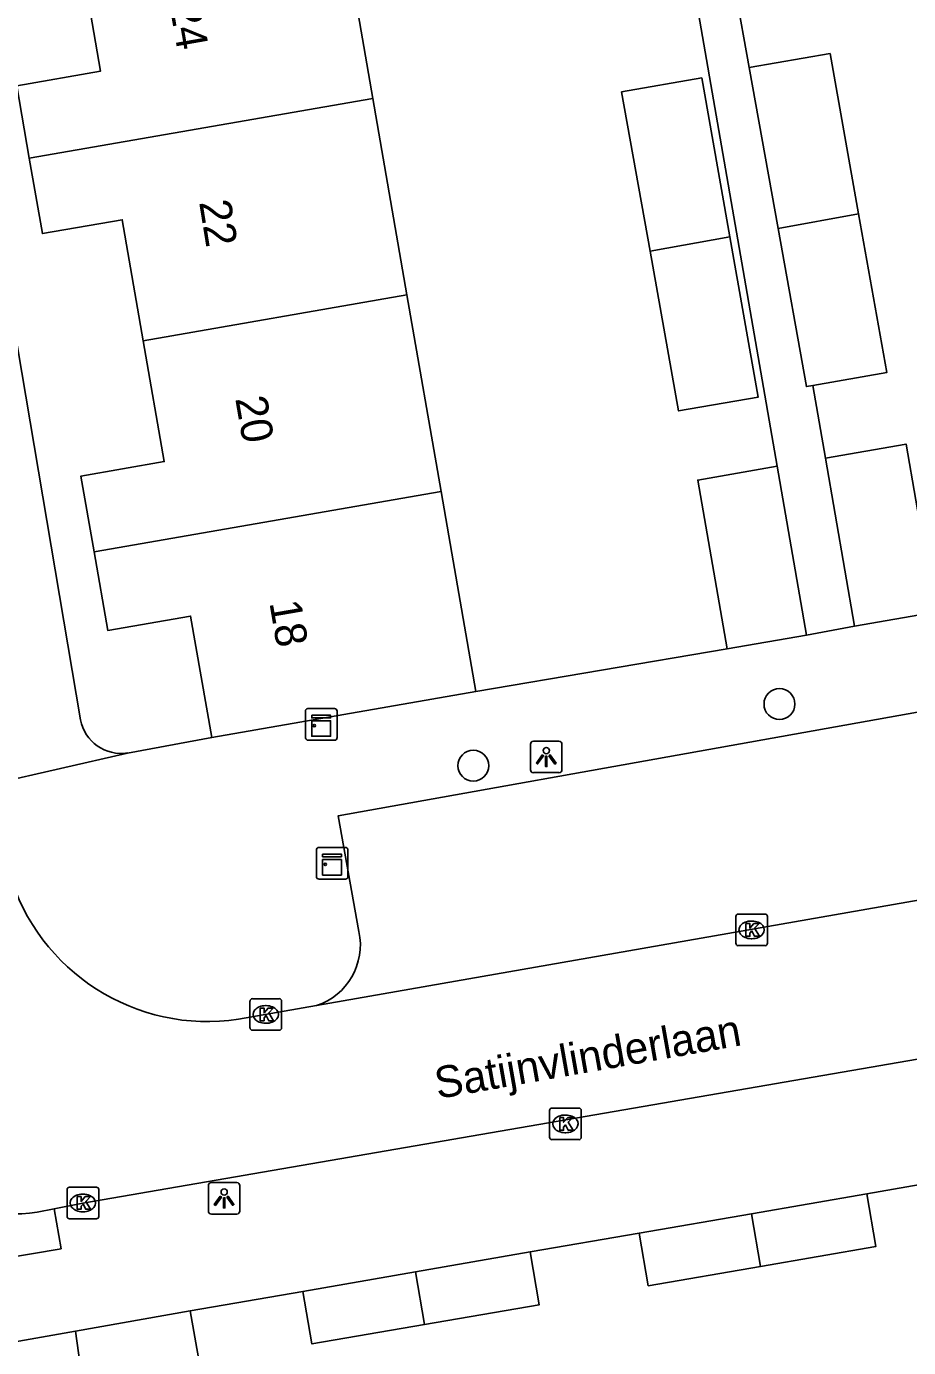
# Model space of a CAD drawing. Extents: x 162880 to 165536, y 384011 to 385179.
# Drawn here: x 164058.26 to 164086.19, y 384563.35 to 384605.16 of the extents above; entities that cross this region are included whole.
import ezdxf

# ---------------------------------------------------------------- set-up
doc = ezdxf.new("R2010")
doc.units = 0
for name, color, linetype in [('IMGEO_Boom', 7, 'Continuous'), ('IMGEO_Kast', 7, 'Continuous'), ('IMGEO_Kolk', 7, 'Continuous'), ('IMGEO_Lichtpunt', 7, 'Continuous'), ('IMGEO_Openbare_ruimte_label', 7, 'Continuous'), ('IMGEO_Pand', 7, 'Continuous'), ('IMGEO_Pand_nummerreeks', 7, 'Continuous'), ('IMGEO_Rijbaan_lokaal_open', 7, 'Continuous'), ('IMGEO_Voetpad_open', 7, 'Continuous')]:
    doc.layers.add(name, color=color, linetype=linetype)

msp = doc.modelspace()

# ---------------------------------------------------------------- linework, layer by layer
at = {"layer": 'IMGEO_Boom'}
for centre in [(164082.1, 384583.716), (164072.408, 384581.765)]:
    msp.add_circle(centre, 0.489, dxfattribs=at)
at = {"layer": 'IMGEO_Kast'}
for p, q in [((164067.097, 384582.645), (164067.097, 384583.486)), ((164067.097, 384583.486), (164067.097, 384582.645)), ((164067.172, 384583.57), (164068.013, 384583.57)), ((164068.013, 384583.57), (164067.172, 384583.57)), ((164068.097, 384583.495), (164068.097, 384582.654)), ((164068.097, 384582.654), (164068.097, 384583.495)), ((164068.022, 384582.57), (164067.181, 384582.57)), ((164067.181, 384582.57), (164068.022, 384582.57)), ((164067.441, 384578.253), (164067.441, 384579.094)), ((164067.441, 384579.094), (164067.441, 384578.253)), ((164067.516, 384579.178), (164068.357, 384579.178)), ((164068.357, 384579.178), (164067.516, 384579.178)), ((164068.441, 384579.103), (164068.441, 384578.262)), ((164068.441, 384578.262), (164068.441, 384579.103)), ((164068.366, 384578.178), (164067.525, 384578.178)), ((164067.525, 384578.178), (164068.366, 384578.178))]:
    msp.add_line(p, q, dxfattribs=at)
for points in [[(164067.292, 384583.36), (164067.892, 384583.36), (164067.892, 384583.275), (164067.292, 384583.275), (164067.292, 384583.36)], [(164067.292, 384583.185), (164067.892, 384583.185), (164067.892, 384582.696), (164067.292, 384582.696), (164067.292, 384583.185)], [(164067.636, 384578.968), (164068.236, 384578.968), (164068.236, 384578.883), (164067.636, 384578.883), (164067.636, 384578.968)], [(164067.636, 384578.793), (164068.236, 384578.793), (164068.236, 384578.304), (164067.636, 384578.304), (164067.636, 384578.793)]]:
    msp.add_lwpolyline(points, dxfattribs=at)
for centre in [(164067.376, 384583.034), (164067.72, 384578.642)]:
    msp.add_circle(centre, 0.0377, dxfattribs=at)
for centre, start, end in [((164067.175, 384583.492), 92.4484, 184.2845), ((164067.175, 384583.492), 92.4484, 184.2845), ((164068.019, 384583.492), 2.4484, 94.2845), ((164068.019, 384583.492), 2.4484, 94.2845), ((164067.175, 384582.648), 182.4484, 274.2845), ((164067.175, 384582.648), 182.4484, 274.2845), ((164068.019, 384582.648), 272.4484, 4.2845), ((164068.019, 384582.648), 272.4484, 4.2845), ((164067.519, 384579.1), 92.4484, 184.2845), ((164067.519, 384579.1), 92.4484, 184.2845), ((164068.363, 384579.1), 2.4484, 94.2845), ((164068.363, 384579.1), 2.4484, 94.2845), ((164067.519, 384578.256), 182.4484, 274.2845), ((164067.519, 384578.256), 182.4484, 274.2845), ((164068.363, 384578.256), 272.4484, 4.2845), ((164068.363, 384578.256), 272.4484, 4.2845)]:
    msp.add_arc(centre, 0.0779, start, end, dxfattribs=at)
at = {"layer": 'IMGEO_Kolk'}
for p, q in [((164080.719, 384576.143), (164080.719, 384576.995)), ((164080.794, 384577.069), (164081.646, 384577.069)), ((164081.72, 384576.995), (164081.72, 384576.143)), ((164081.207, 384576.849), (164081.232, 384576.849)), ((164081.23, 384576.289), (164081.205, 384576.289)), ((164081.646, 384576.069), (164080.794, 384576.069)), ((164065.339, 384573.465), (164065.339, 384574.317)), ((164065.414, 384574.391), (164066.266, 384574.391)), ((164065.827, 384574.171), (164065.852, 384574.171)), ((164066.34, 384574.317), (164066.34, 384573.465)), ((164066.266, 384573.391), (164065.414, 384573.391)), ((164065.85, 384573.611), (164065.825, 384573.611)), ((164074.823, 384570.003), (164074.823, 384570.855)), ((164074.898, 384570.929), (164075.75, 384570.929)), ((164075.824, 384570.855), (164075.824, 384570.003)), ((164075.311, 384570.709), (164075.336, 384570.709)), ((164075.75, 384569.929), (164074.898, 384569.929)), ((164075.334, 384570.149), (164075.309, 384570.149)), ((164059.549, 384567.499), (164059.549, 384568.351)), ((164059.624, 384568.425), (164060.476, 384568.425)), ((164060.55, 384568.351), (164060.55, 384567.499)), ((164060.037, 384568.205), (164060.062, 384568.205)), ((164060.476, 384567.425), (164059.624, 384567.425)), ((164060.06, 384567.645), (164060.035, 384567.645))]:
    msp.add_line(p, q, dxfattribs=at)
for points in [[(164080.719, 384576.143), (164080.719, 384576.995)], [(164080.794, 384577.069), (164081.646, 384577.069)], [(164081.72, 384576.995), (164081.72, 384576.143)], [(164081.04, 384576.769), (164081.163, 384576.769), (164081.163, 384576.618), (164081.293, 384576.769), (164081.457, 384576.769), (164081.311, 384576.618), (164081.464, 384576.369), (164081.312, 384576.369), (164081.227, 384576.533), (164081.163, 384576.466), (164081.163, 384576.369), (164081.04, 384576.369), (164081.04, 384576.769)], [(164081.646, 384576.069), (164080.794, 384576.069)], [(164065.339, 384573.465), (164065.339, 384574.317)], [(164065.414, 384574.391), (164066.266, 384574.391)], [(164065.66, 384574.091), (164065.783, 384574.091), (164065.783, 384573.94), (164065.913, 384574.091), (164066.077, 384574.091), (164065.931, 384573.94), (164066.084, 384573.691), (164065.932, 384573.691), (164065.847, 384573.855), (164065.783, 384573.788), (164065.783, 384573.691), (164065.66, 384573.691), (164065.66, 384574.091)], [(164066.34, 384574.317), (164066.34, 384573.465)], [(164066.266, 384573.391), (164065.414, 384573.391)], [(164074.823, 384570.003), (164074.823, 384570.855)], [(164074.898, 384570.929), (164075.75, 384570.929)], [(164075.824, 384570.855), (164075.824, 384570.003)], [(164075.144, 384570.629), (164075.267, 384570.629), (164075.267, 384570.478), (164075.397, 384570.629), (164075.561, 384570.629), (164075.415, 384570.478), (164075.568, 384570.229), (164075.416, 384570.229), (164075.331, 384570.393), (164075.267, 384570.326), (164075.267, 384570.229), (164075.144, 384570.229), (164075.144, 384570.629)], [(164075.75, 384569.929), (164074.898, 384569.929)], [(164059.549, 384567.499), (164059.549, 384568.351)], [(164059.624, 384568.425), (164060.476, 384568.425)], [(164060.55, 384568.351), (164060.55, 384567.499)], [(164059.87, 384568.125), (164059.993, 384568.125), (164059.993, 384567.974), (164060.123, 384568.125), (164060.287, 384568.125), (164060.141, 384567.974), (164060.294, 384567.725), (164060.142, 384567.725), (164060.057, 384567.889), (164059.993, 384567.822), (164059.993, 384567.725), (164059.87, 384567.725), (164059.87, 384568.125)], [(164060.476, 384567.425), (164059.624, 384567.425)]]:
    msp.add_lwpolyline(points, dxfattribs=at)
for centre, start, end in [((164080.796, 384576.993), 91.552, 178.448), ((164080.796, 384576.993), 91.552, 178.448), ((164081.644, 384576.993), 1.552, 88.448), ((164081.644, 384576.993), 1.552, 88.448), ((164080.796, 384576.145), 181.552, 268.448), ((164080.796, 384576.145), 181.552, 268.448), ((164081.644, 384576.145), 271.552, 358.448), ((164081.644, 384576.145), 271.552, 358.448), ((164065.416, 384574.315), 91.552, 178.448), ((164065.416, 384574.315), 91.552, 178.448), ((164066.264, 384574.315), 1.552, 88.448), ((164066.264, 384574.315), 1.552, 88.448), ((164065.416, 384573.467), 181.552, 268.448), ((164065.416, 384573.467), 181.552, 268.448), ((164066.264, 384573.467), 271.552, 358.448), ((164066.264, 384573.467), 271.552, 358.448), ((164074.9, 384570.853), 91.552, 178.448), ((164074.9, 384570.853), 91.552, 178.448), ((164075.748, 384570.853), 1.552, 88.448), ((164075.748, 384570.853), 1.552, 88.448), ((164074.9, 384570.005), 181.552, 268.448), ((164074.9, 384570.005), 181.552, 268.448), ((164075.748, 384570.005), 271.552, 358.448), ((164075.748, 384570.005), 271.552, 358.448), ((164059.626, 384568.349), 91.552, 178.448), ((164059.626, 384568.349), 91.552, 178.448), ((164060.474, 384568.349), 1.552, 88.448), ((164060.474, 384568.349), 1.552, 88.448), ((164059.626, 384567.501), 181.552, 268.448), ((164059.626, 384567.501), 181.552, 268.448), ((164060.474, 384567.501), 271.552, 358.448), ((164060.474, 384567.501), 271.552, 358.448)]:
    msp.add_arc(centre, 0.0765, start, end, dxfattribs=at)
for centre, major_axis, ratio, start_param, end_param in [((164081.206, 384576.569), (-0.387, 0.002), 0.722429, 4.712389, 7.853982), ((164081.231, 384576.569), (-0.39, 0.002), 0.717154, 1.570796, 4.712389), ((164065.826, 384573.891), (-0.387, 0.002), 0.722429, 4.712389, 7.853982), ((164065.851, 384573.891), (-0.39, 0.002), 0.717154, 1.570796, 4.712389), ((164075.31, 384570.429), (-0.387, 0.002), 0.722429, 4.712389, 7.853982), ((164075.335, 384570.429), (-0.39, 0.002), 0.717154, 1.570796, 4.712389), ((164060.036, 384567.925), (-0.387, 0.002), 0.722429, 4.712389, 7.853982), ((164060.061, 384567.925), (-0.39, 0.002), 0.717154, 1.570796, 4.712389)]:
    msp.add_ellipse(centre, major_axis=major_axis, ratio=ratio, start_param=start_param, end_param=end_param, dxfattribs=at)
at = {"layer": 'IMGEO_Lichtpunt'}
for p, q in [((164074.218, 384582.445), (164074.218, 384581.638)), ((164074.218, 384582.445), (164074.218, 384581.638)), ((164075.12, 384582.54), (164074.312, 384582.54)), ((164075.12, 384582.54), (164074.312, 384582.54)), ((164075.214, 384581.638), (164075.214, 384582.445)), ((164075.214, 384581.638), (164075.214, 384582.445)), ((164074.312, 384581.544), (164075.12, 384581.544)), ((164074.312, 384581.544), (164075.12, 384581.544)), ((164064.022, 384568.474), (164064.022, 384567.667)), ((164064.022, 384568.474), (164064.022, 384567.667)), ((164064.924, 384568.569), (164064.116, 384568.569)), ((164064.924, 384568.569), (164064.116, 384568.569)), ((164065.018, 384567.667), (164065.018, 384568.474)), ((164065.018, 384567.667), (164065.018, 384568.474)), ((164064.116, 384567.573), (164064.924, 384567.573)), ((164064.116, 384567.573), (164064.924, 384567.573))]:
    msp.add_line(p, q, dxfattribs=at)
for points in [[(164074.592, 384582.109), (164074.631, 384582.081), (164074.443, 384581.819), (164074.405, 384581.846), (164074.592, 384582.109)], [(164074.694, 384582.061), (164074.741, 384582.061), (164074.741, 384581.739), (164074.694, 384581.739), (164074.694, 384582.061)], [(164074.804, 384582.081), (164074.842, 384582.108), (164075.029, 384581.846), (164074.99, 384581.818), (164074.804, 384582.081)], [(164064.396, 384568.138), (164064.435, 384568.11), (164064.247, 384567.848), (164064.209, 384567.875), (164064.396, 384568.138)], [(164064.498, 384568.09), (164064.545, 384568.09), (164064.545, 384567.768), (164064.498, 384567.768), (164064.498, 384568.09)], [(164064.608, 384568.11), (164064.646, 384568.137), (164064.833, 384567.875), (164064.794, 384567.847), (164064.608, 384568.11)]]:
    msp.add_lwpolyline(points, dxfattribs=at)
for centre in [(164074.717, 384582.243), (164064.521, 384568.272)]:
    msp.add_circle(centre, 0.0994, dxfattribs=at)
for centre, start, end in [((164074.312, 384582.445), 90, 180), ((164074.312, 384582.445), 90, 180), ((164075.12, 384582.445), 0, 90), ((164075.12, 384582.445), 0, 90), ((164074.312, 384581.638), 180, 270), ((164074.312, 384581.638), 180, 270), ((164075.12, 384581.638), 270, 0), ((164075.12, 384581.638), 270, 360), ((164064.116, 384568.474), 90, 180), ((164064.116, 384568.474), 90, 180), ((164064.924, 384568.474), 0, 90), ((164064.924, 384568.474), 0, 90), ((164064.116, 384567.667), 180, 270), ((164064.116, 384567.667), 180, 270), ((164064.924, 384567.667), 270, 0), ((164064.924, 384567.667), 270, 360)]:
    msp.add_arc(centre, 0.0946, start, end, dxfattribs=at)
at = {"layer": 'IMGEO_Pand'}
for points in [[(164068.147, 384609.101), (164069.228, 384602.883)], [(164058.354, 384600.991), (164057.955, 384603.286), (164060.609, 384603.747), (164059.927, 384607.671)], [(164081.145, 384603.859), (164083.704, 384604.304), (164084.605, 384599.228)], [(164082.057, 384598.771), (164081.145, 384603.859)], [(164078.002, 384598.044), (164077.1, 384603.091), (164079.64, 384603.532), (164080.533, 384598.498)], [(164058.354, 384600.991), (164069.228, 384602.883)], [(164069.228, 384602.883), (164070.309, 384596.665)], [(164061.96, 384595.212), (164061.295, 384599.042), (164058.769, 384598.603), (164058.354, 384600.991)], [(164084.605, 384599.228), (164082.057, 384598.771)], [(164084.605, 384599.228), (164085.496, 384594.205), (164083.154, 384593.798)], [(164083.154, 384593.798), (164082.954, 384593.763), (164082.057, 384598.771)], [(164078.002, 384598.044), (164080.533, 384598.498)], [(164080.533, 384598.498), (164081.431, 384593.432), (164078.905, 384592.994), (164078.002, 384598.044)], [(164061.96, 384595.212), (164070.309, 384596.665)], [(164070.309, 384596.665), (164071.39, 384590.447)], [(164060.403, 384588.535), (164059.987, 384590.929), (164062.625, 384591.387), (164061.96, 384595.212)], [(164083.554, 384591.497), (164086.11, 384591.942), (164087.034, 384586.625)], [(164080.446, 384585.46), (164079.516, 384590.806), (164082.031, 384591.243)], [(164082.031, 384591.243), (164082.96, 384585.897)], [(164084.478, 384586.18), (164083.554, 384591.497)], [(164071.39, 384590.447), (164060.403, 384588.535)], [(164071.39, 384590.447), (164071.635, 384589.035), (164072.492, 384584.108)], [(164064.127, 384582.654), (164063.459, 384586.5), (164060.836, 384586.044), (164060.403, 384588.535)], [(164087.034, 384586.625), (164084.478, 384586.18)], [(164082.96, 384585.897), (164080.446, 384585.46)], [(164072.492, 384584.108), (164064.127, 384582.654)], [(164084.864, 384568.215), (164081.218, 384567.586)], [(164081.505, 384565.919), (164085.152, 384566.55), (164084.864, 384568.215)], [(164077.66, 384566.973), (164081.218, 384567.586)], [(164081.218, 384567.586), (164081.505, 384565.919)], [(164077.66, 384566.973), (164077.949, 384565.303), (164081.505, 384565.919)], [(164074.206, 384566.375), (164070.576, 384565.744)], [(164070.866, 384564.078), (164074.494, 384564.705), (164074.206, 384566.375)], [(164070.576, 384565.744), (164067.01, 384565.124)], [(164070.866, 384564.078), (164070.576, 384565.744)], [(164067.01, 384565.124), (164067.297, 384563.462), (164070.866, 384564.078)], [(164063.449, 384564.508), (164059.813, 384563.868)], [(164060.047, 384562.195), (164063.742, 384562.847), (164063.449, 384564.508)], [(164060.047, 384562.195), (164059.813, 384563.868)]]:
    msp.add_lwpolyline(points, dxfattribs=at)
at = {"layer": 'IMGEO_Rijbaan_lokaal_open'}
for points in [[(164108.618, 384581.383), (164067.44, 384574.171)], [(164059.135, 384567.739), (164060.05, 384567.924), (164107.21, 384576.057)], [(164067.44, 384574.171), (164064.977, 384573.74)], [(164058.601, 384567.63), (164059.135, 384567.739)]]:
    msp.add_lwpolyline(points, dxfattribs=at)
for centre, radius, start, end in [((164063.998, 384580.208), 6.542, 196.2719, 278.6102), ((164057.98, 384571.399), 3.819, 222.0578, 279.3606)]:
    msp.add_arc(centre, radius, start, end, dxfattribs=at)
at = {"layer": 'IMGEO_Voetpad_open'}
for points in [[(164082.031, 384591.243), (164072.155, 384648.073)], [(164059.975, 384583.218), (164050.656, 384638.318)], [(164080.711, 384606.273), (164081.145, 384603.859)], [(164083.154, 384593.798), (164083.554, 384591.497)], [(164068.789, 384576.513), (164068.127, 384580.176), (164106.336, 384587.019)], [(164084.478, 384586.18), (164082.96, 384585.897)], [(164072.492, 384584.108), (164080.446, 384585.46)], [(164061.463, 384582.166), (164064.127, 384582.654)], [(164057.213, 384581.187), (164061.463, 384582.166)], [(164055.144, 384568.84), (164054.482, 384568.2), (164055.54, 384567.374), (164055.781, 384565.87), (164059.358, 384566.478), (164059.135, 384567.739)], [(164084.864, 384568.215), (164088.427, 384568.837)], [(164074.206, 384566.375), (164077.66, 384566.973)], [(164063.449, 384564.508), (164067.01, 384565.124)], [(164059.813, 384563.868), (164056.22, 384563.235)]]:
    msp.add_lwpolyline(points, dxfattribs=at)
for centre, radius, start, end in [((164061.262, 384583.461), 1.31, 190.6743, 278.8059), ((164066.807, 384576.095), 2.026, 288.2202, 11.8956)]:
    msp.add_arc(centre, radius, start, end, dxfattribs=at)

# ---------------------------------------------------------------- texts
at = {"layer": 'IMGEO_Openbare_ruimte_label'}
msp.add_text('Satijnvlinderlaan', height=1, rotation=10.0179, dxfattribs=at).set_placement((164071.281, 384571.215))
at = {"layer": 'IMGEO_Pand_nummerreeks'}
for s, rotation, p in [('24', 279.9777, (164062.788, 384605.834)), ('22', 279.1967, (164063.727, 384599.602)), ('20', 279.888, (164064.869, 384593.386)), ('18', 279.7606, (164065.95, 384586.926))]:
    msp.add_text(s, height=1, rotation=rotation, dxfattribs=at).set_placement(p)

doc.saveas('drawing.dxf')
